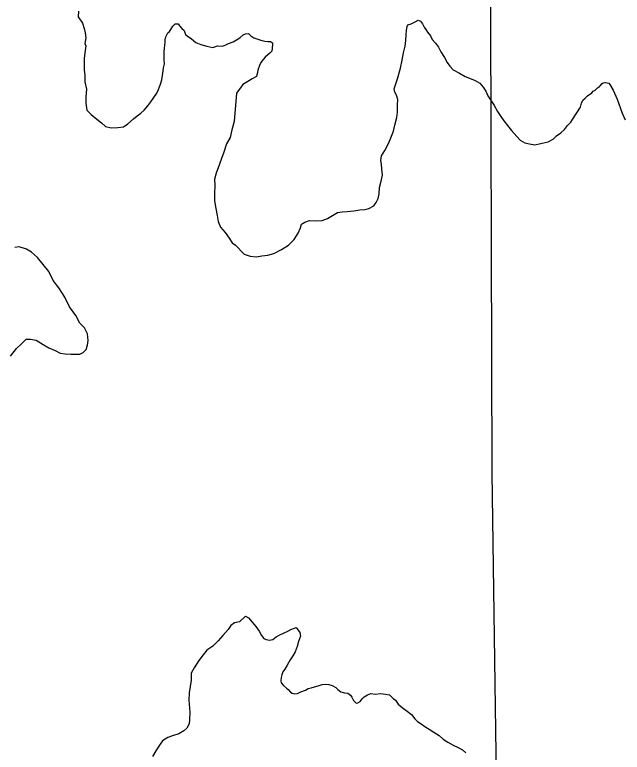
# Model space of a CAD drawing. Extents: x -83719 to 153526, y -11835 to 11446.
# Drawn here: x 8200.1 to 8296.9, y 821.1 to 938.6 of the extents above; entities that cross this region are included whole.
import ezdxf

# ---------------------------------------------------------------- set-up
doc = ezdxf.new("R2010")
doc.units = 0
doc.layers.add('Level 2', color=7, linetype='Continuous')
doc.layers.add('Level 9', color=7, linetype='Continuous')

msp = doc.modelspace()

# ---------------------------------------------------------------- linework, layer by layer
at = {"layer": 'Level 2'}
for points in [[(8273.44, 1216), (8274.48, 1134.09), (8275.57, 1045.76), (8276.53, 956.16), (8275.87, 956.12), (8276.14, 865.62), (8277.44, 776.06), (8277.62, 688.55)], [(8273.48, 1215.86), (8273.51, 1211.08), (8274.48, 1134.09), (8275.57, 1045.76), (8276.53, 956.16), (8275.87, 956.12), (8276.14, 865.62), (8277.44, 776.06), (8277.62, 688.51)]]:
    msp.add_lwpolyline(points, dxfattribs=at)
at = {"layer": 'Level 9'}
for points in [[(8210.25, 939.23), (8210.19, 938.3), (8210.87, 937.3), (8211.17, 936.47), (8211.31, 935.77), (8211.42, 934.94), (8211.27, 934.07), (8211.4, 933.7), (8211.31, 932.97), (8211.16, 931.7), (8211.14, 930.7), (8211.14, 929.83), (8211.25, 929), (8211.26, 927.97), (8211.51, 926.8), (8211.39, 925.56), (8211.43, 924.56), (8211.58, 923.46), (8212.25, 922.77), (8213.16, 921.98), (8213.89, 921.42), (8214.57, 920.83), (8215.43, 920.6), (8216.5, 920.65), (8217.39, 920.76), (8218.12, 921.26), (8219.01, 922.04), (8219.6, 922.55), (8220.16, 922.95), (8220.72, 923.46), (8221.31, 924.13), (8221.77, 924.77), (8222.27, 925.44), (8222.72, 926.15), (8223.02, 926.72), (8223.31, 927.59), (8223.53, 928.29), (8223.62, 928.96), (8223.75, 929.69), (8223.81, 930.16), (8223.94, 930.83), (8223.9, 931.46), (8223.89, 932.1), (8223.88, 932.76), (8223.94, 933.26), (8224.01, 933.77), (8224.07, 934.23), (8224.06, 934.67), (8224.19, 935.1), (8224.48, 935.77), (8224.75, 935.98), (8224.94, 936.31), (8225.3, 936.81), (8225.66, 937.19)], [(8225.66, 937.19), (8226.13, 937.22), (8226.33, 936.89), (8226.74, 936.43), (8227.07, 936.13), (8227.31, 935.5), (8227.58, 935.3), (8228.28, 934.78), (8228.96, 934.22), (8229.76, 933.92), (8230.72, 933.63), (8231.66, 933.44), (8232.42, 933.68), (8233.18, 933.66), (8233.75, 933.83), (8234.14, 934.07), (8234.91, 934.34)], [(8258.44, 915.41), (8258.56, 916.18), (8259.09, 916.99), (8259.67, 918.13), (8260.06, 919), (8260.45, 920.1), (8260.67, 921.04), (8260.99, 922.24), (8261.08, 923.14), (8261.1, 924.27), (8261.13, 925.11), (8260.92, 925.84), (8260.65, 926.3), (8260.58, 926.83), (8260.71, 927.34), (8261.1, 928.41), (8261.58, 930.15), (8261.86, 931.38), (8262.08, 932.58), (8262.3, 933.65), (8262.43, 934.55), (8262.49, 935.42), (8262.54, 936.19), (8262.64, 936.79), (8262.77, 937.06), (8263.26, 937.2), (8263.93, 937.54), (8264.39, 937.77), (8264.79, 937.61), (8265.09, 937.18), (8265.36, 936.65), (8265.6, 936.29), (8265.9, 935.86), (8266.34, 935.26), (8266.65, 934.7), (8267.15, 934.1), (8267.63, 933.47), (8268, 932.74), (8268.57, 931.85), (8269.01, 931.05), (8269.42, 930.46), (8269.96, 929.86), (8270.96, 929.31), (8271.9, 928.81), (8272.86, 928.42), (8273.47, 928.16), (8274.23, 927.74), (8274.77, 927.08), (8275.21, 926.48), (8275.52, 925.72), (8276.46, 924.29), (8277.04, 923.2), (8277.55, 922.44), (8278.05, 921.71), (8278.63, 921.01), (8279.3, 920.19), (8280.14, 919.26), (8280.68, 918.64), (8281.41, 918.24), (8282.15, 918.05), (8282.98, 917.92), (8284.14, 918.17), (8285.1, 918.38), (8285.9, 918.82), (8286.46, 919.33), (8287.15, 919.8), (8287.74, 920.37), (8288.23, 921.01), (8288.73, 921.52), (8289, 921.97)], [(8234.91, 934.34), (8235.99, 934.99), (8236.52, 935.43), (8236.88, 935.6), (8237.35, 935.64), (8237.72, 935.31), (8238.22, 934.98), (8238.69, 934.78), (8239.32, 934.59), (8239.95, 934.43), (8240.42, 934.4), (8240.85, 934.37), (8241.15, 934.17), (8241.19, 933.88), (8241.13, 933.31), (8241.07, 932.84), (8240.77, 932.5), (8240.41, 932.23), (8240.01, 931.86), (8239.69, 931.49), (8239.33, 931.02), (8239.1, 930.55), (8238.81, 929.82), (8238.78, 929.42), (8238.68, 929.08), (8238.62, 928.78), (8237.92, 928.41), (8237.49, 928.14), (8236.96, 927.83), (8236.44, 927.53), (8236.08, 927.02), (8235.72, 926.49), (8235.45, 926.12), (8235.08, 921.64)], [(8289, 921.97), (8290.26, 923.89), (8290.42, 924.56), (8290.64, 925.03), (8291.04, 925.37), (8291.37, 925.71), (8292.06, 926.22), (8292.32, 926.46), (8292.62, 926.63), (8292.98, 926.97), (8293.28, 927.2), (8293.41, 927.34), (8293.71, 927.71), (8293.9, 927.81), (8294.17, 927.82), (8294.24, 927.82), (8294.77, 927.73), (8294.94, 927.5), (8295.49, 926.64), (8296.11, 925.18), (8296.9, 922.95), (8297.42, 921.89)], [(8276.34, 924.48), (8276.46, 924.29), (8277.04, 923.2), (8277.55, 922.44), (8278.05, 921.71), (8278.63, 921.01), (8279.3, 920.19), (8280.14, 919.26), (8280.68, 918.64), (8281.41, 918.24), (8282.15, 918.05), (8282.98, 917.92), (8284.14, 918.17), (8285.1, 918.38), (8285.9, 918.82), (8286.46, 919.33), (8287.15, 919.8), (8287.74, 920.37), (8288.23, 921.01), (8288.73, 921.52), (8289, 921.97)], [(8235.08, 921.64), (8234.69, 920.3), (8234.4, 919.09), (8233.85, 918.05), (8233.4, 916.72), (8233.04, 915.74), (8232.72, 914.81), (8232.17, 913.4), (8231.95, 912.46), (8231.96, 911.4), (8231.91, 910.16), (8231.95, 908.99), (8232.16, 907.76), (8232.34, 906.66), (8232.49, 905.7), (8232.86, 904.8), (8233.6, 903.91), (8234.24, 903.05), (8234.75, 902.28), (8235.29, 901.89)], [(8235.29, 901.89), (8236.68, 900.49), (8237.59, 900.17), (8238.62, 900.08), (8239.48, 900.19), (8240.44, 900.3), (8241.4, 900.61), (8242.63, 901.22), (8243.72, 901.93), (8244.61, 902.81), (8245.26, 903.81), (8245.62, 904.68), (8245.81, 905.25), (8246.34, 905.59), (8247.07, 905.86), (8248.13, 905.81), (8249.1, 905.85), (8249.96, 906.16), (8250.98, 906.8), (8251.54, 907.11), (8252.27, 907.25), (8253.1, 907.29), (8254.13, 907.37), (8255.1, 907.54), (8255.89, 907.62), (8256.52, 907.76), (8257.32, 908.2), (8257.68, 908.7), (8258, 909.34), (8258.16, 910.11), (8258.25, 911.11), (8258.51, 912.11), (8258.69, 913.08), (8258.59, 914.01), (8258.54, 914.81), (8258.44, 915.41)], [(8199.39, 884.24), (8200.38, 885.42), (8201.14, 886.2), (8201.89, 886.91), (8202.59, 886.95), (8203.49, 886.79), (8204.6, 886.07), (8205.53, 885.57), (8206.5, 885.12), (8207.3, 884.69), (8208.14, 884.6), (8209, 884.54), (8209.83, 884.55), (8210.46, 884.56), (8210.96, 884.8), (8211.45, 885.3), (8211.68, 886), (8211.77, 886.71), (8211.66, 887.77), (8211.18, 888.73), (8210.44, 889.49), (8209.8, 890.69), (8208.79, 892.08), (8208.04, 893.64), (8207.13, 895.13), (8206.18, 896.29), (8205.53, 897.72), (8204.63, 898.84), (8203.72, 899.97), (8202.77, 900.82), (8201.94, 901.28), (8200.77, 901.67), (8200.07, 901.56)], [(8235.89, 841.85), (8235.1, 841.71), (8234.54, 841.3), (8234.11, 840.67), (8233.26, 839.69), (8232.5, 838.85), (8231.65, 837.97), (8230.69, 837.36), (8230.13, 836.59), (8229.41, 835.71), (8228.66, 834.54), (8228.23, 833.67), (8228.21, 832.57), (8227.9, 830.53), (8227.85, 829.36), (8227.97, 827.46), (8227.95, 826.32), (8227.89, 825.59), (8227.5, 824.92), (8227.04, 824.48), (8226.24, 824.04), (8225.25, 823.7), (8224.49, 823.42), (8223.63, 822.88), (8223.14, 822.21), (8222.55, 821.33), (8222.02, 820.43)], [(8235.89, 841.85), (8236.89, 842.76), (8237.35, 842.49), (8237.93, 841.83), (8238.5, 841.14), (8239.04, 840.41), (8239.44, 839.68), (8239.78, 839.22), (8240.18, 839.06), (8240.68, 838.93), (8241.21, 839.07), (8241.74, 839.47), (8242.34, 839.81), (8242.9, 840.08), (8243.59, 840.36), (8244.12, 840.63), (8244.68, 840.87), (8244.95, 840.97), (8245.52, 840.18), (8245.63, 839.61), (8245.34, 838.74), (8245.08, 837.94), (8244.76, 837.1), (8244.4, 836.43), (8243.97, 835.83), (8243.52, 834.96), (8243.16, 834.35), (8242.83, 833.88), (8242.67, 833.41), (8242.54, 832.98), (8242.48, 832.48), (8242.55, 832.15), (8242.95, 831.72), (8243.42, 831.29), (8243.69, 831.09), (8244.03, 830.66), (8244.29, 830.5), (8244.73, 830.4), (8245.16, 830.47), (8245.69, 830.71), (8246.42, 830.98), (8246.85, 831.22), (8247.34, 831.36), (8247.87, 831.5), (8248.47, 831.67), (8249.07, 831.88), (8249.57, 831.95), (8250.13, 831.89), (8250.7, 831.73), (8251.27, 831.43), (8251.57, 831.07), (8252.04, 830.74), (8252.64, 830.55), (8253.2, 830.52), (8253.61, 830.19), (8253.81, 829.89), (8254.08, 829.33), (8254.32, 829.1), (8254.52, 828.9), (8254.78, 828.97), (8255.15, 829.2), (8255.47, 829.61), (8255.77, 829.94), (8256.3, 830.25), (8256.83, 830.45), (8257.56, 830.33), (8258.42, 830.44), (8259.19, 830.34), (8259.82, 830.22), (8260.39, 829.66), (8260.8, 829.39), (8261.23, 828.77), (8261.84, 828.24), (8262.64, 827.61), (8263.35, 827.09), (8263.85, 826.42), (8264.29, 825.96), (8264.86, 825.6), (8265.46, 825.17), (8266.13, 824.75), (8266.9, 824.29), (8267.77, 823.73), (8268.37, 823.17), (8269.14, 822.71), (8269.95, 822.22), (8270.78, 821.83), (8271.48, 821.47), (8272.02, 821.01)]]:
    msp.add_lwpolyline(points, dxfattribs=at)

doc.saveas('drawing.dxf')
